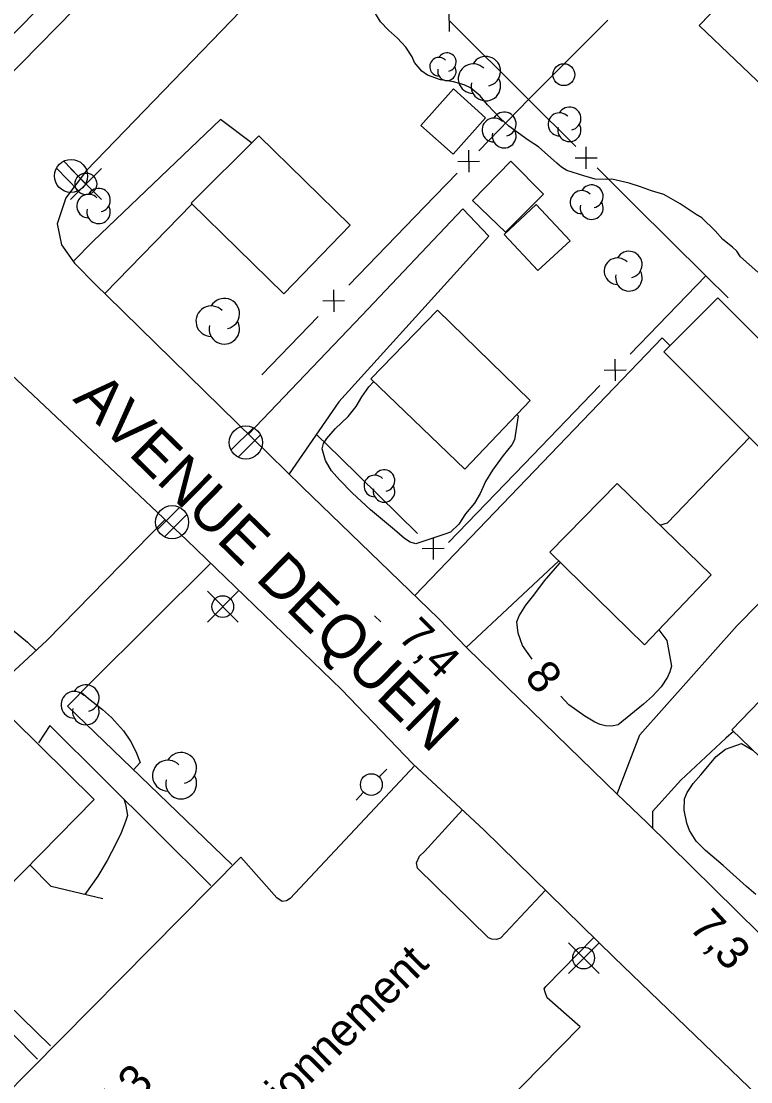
# Model space of a CAD drawing. Extents: x 381879 to 384696, y 5564785 to 5567594.
# Drawn here: x 383086.9 to 383153.8, y 5565381.4 to 5565478.7 of the extents above; entities that cross this region are included whole.
import ezdxf

# ---------------------------------------------------------------- set-up
doc = ezdxf.new("R2010")
doc.units = 0
for name, color, linetype in [('Niveau 19', 7, 'Continuous'), ('Niveau 2', 7, 'Continuous'), ('Niveau 21', 7, 'Continuous'), ('Niveau 22', 7, 'Continuous'), ('Niveau 3', 7, 'Continuous'), ('Niveau 31', 7, 'Continuous'), ('Niveau 36', 7, 'Continuous'), ('Niveau 37', 7, 'Continuous'), ('Niveau 44', 7, 'Continuous'), ('Niveau 52', 7, 'Continuous')]:
    doc.layers.add(name, color=color, linetype=linetype)

msp = doc.modelspace()

# ---------------------------------------------------------------- linework, layer by layer
at = {"layer": 'Niveau 19'}
for points in [[(383108.04, 5565467.54), (383105.21, 5565469.7), (383093.51, 5565458.53), (383091.69, 5565456.65)], [(383094.58, 5565453.72), (383102.57, 5565461.93)], [(383107.77, 5565440.82), (383118.15, 5565451.7), (383127.44, 5565461.49), (383129.82, 5565458.97), (383116.05, 5565443.77), (383111.5, 5565437.17)], [(383146.44, 5565448.92), (383145.73, 5565449.65), (383123.01, 5565426.02)], [(383145.51, 5565432.48), (383146.21, 5565432.67), (383153.74, 5565440.5)], [(383141.59, 5565407.81), (383143.66, 5565413.23), (383152.61, 5565423.27), (383160.36, 5565431.16), (383162.61, 5565428.55)], [(383127.74, 5565421.26), (383136.23, 5565429.19)], [(383152.27, 5565413.54), (383151.56, 5565412.93), (383147.42, 5565409.06), (383144.84, 5565406.21), (383144.82, 5565404.69)]]:
    msp.add_lwpolyline(points, dxfattribs=at)
at = {"layer": 'Niveau 2'}
for points in [[(383154.49, 5565455.69), (383152.91, 5565457.1), (383152.55, 5565457.6), (383152.18, 5565457.96), (383151.29, 5565458.68), (383150.59, 5565459.48), (383149.34, 5565460.67), (383148.83, 5565460.97), (383147.37, 5565461.95), (383145.88, 5565462.81), (383144.75, 5565463.14), (383143.72, 5565463.51), (383142.69, 5565463.86), (383141.1, 5565464.22), (383140.6, 5565464.17), (383139.57, 5565464.22), (383138.53, 5565464.51), (383136.96, 5565465.01), (383136.48, 5565465.3), (383136.06, 5565465.69), (383134.37, 5565467.18), (383133.41, 5565467.79), (383131.64, 5565469.09), (383130.84, 5565469.82), (383129.68, 5565471.02), (383129.01, 5565471.86), (383128.12, 5565472.59), (383127.56, 5565472.87), (383126.57, 5565473.15), (383125.38, 5565473.34), (383124.18, 5565473.76), (383123.68, 5565474.13), (383122.99, 5565474.93), (383122.78, 5565475.43), (383122.21, 5565476.31), (383121.44, 5565477.15), (383120.61, 5565477.87), (383119.87, 5565478.66), (383119.31, 5565479.58)], [(383132.5, 5565442.51), (383132.18, 5565440.3), (383131.91, 5565439.85), (383131.14, 5565438.87), (383130.16, 5565437.52), (383129.51, 5565436.46), (383129.03, 5565435.38), (383128.5, 5565434.48), (383127.67, 5565433.51), (383127.05, 5565432.55), (383126.29, 5565431.82), (383125.77, 5565431.63), (383123.13, 5565430.76), (383122.59, 5565430.92), (383122.09, 5565431.26), (383121.16, 5565432.05), (383118.97, 5565433.88), (383117.29, 5565435.42), (383116.1, 5565436.62), (383115.38, 5565437.46), (383114.84, 5565438.41), (383114.51, 5565439.47), (383114.64, 5565439.97), (383114.94, 5565440.42), (383115.72, 5565441.3), (383116.9, 5565442.45), (383117.64, 5565443.37), (383118.17, 5565444.25), (383118.82, 5565445.15), (383119.27, 5565445.64)], [(383132.37, 5565442.61), (383132.5, 5565442.51)], [(383133.8, 5565420.16), (383132.89, 5565421.44), (383132.5, 5565422.55), (383132.39, 5565423.59), (383132.6, 5565424.16), (383133.21, 5565425.14), (383133.94, 5565426.04), (383134.93, 5565427.36), (383136.34, 5565428.99), (383136.4, 5565429.03)], [(383080.12, 5565424.51), (383079.91, 5565425.12), (383080.28, 5565425.51), (383080.83, 5565425.54), (383081.34, 5565425.39), (383082.38, 5565424.96), (383084.92, 5565423.85), (383085.37, 5565423.49), (383087.48, 5565421.73), (383088.3, 5565420.98)], [(383145.41, 5565422.88), (383146.13, 5565421.89)], [(383146.13, 5565421.89), (383146.56, 5565419.53), (383146.43, 5565419.02), (383146.2, 5565418.53), (383145.61, 5565417.63), (383144.82, 5565416.79), (383144.01, 5565416.06), (383141.69, 5565414.14), (383141.11, 5565414.02), (383140.51, 5565414.05), (383140.02, 5565414.17), (383139.54, 5565414.39), (383138.63, 5565414.94), (383137.16, 5565415.99), (383136.43, 5565416.77)], [(383092.42, 5565417.15), (383093.08, 5565416.58), (383094.37, 5565415.56), (383095.2, 5565414.81), (383096.3, 5565413.59), (383096.94, 5565412.64), (383097.43, 5565411.7), (383097.84, 5565410.69), (383097.22, 5565410.01)], [(383154.32, 5565398.57), (383153.46, 5565399.32), (383151.32, 5565401.25), (383149.69, 5565402.63), (383148.83, 5565403.47), (383148.21, 5565404.46), (383147.98, 5565405.14), (383147.73, 5565406.33), (383147.76, 5565407.37), (383148.02, 5565407.93), (383148.57, 5565408.78), (383149.25, 5565409.55), (383150.67, 5565411.24), (383151.53, 5565411.93), (383152.03, 5565412.09), (383152.99, 5565412.43), (383154.03, 5565411.84)], [(383096.32, 5565407.36), (383096.49, 5565406.88), (383096.66, 5565405.84), (383096.49, 5565405.29), (383096.08, 5565404.23), (383095.6, 5565403.22), (383094.79, 5565401.71), (383093.94, 5565400.28), (383092.76, 5565398.58)]]:
    msp.add_lwpolyline(points, dxfattribs=at)
at = {"layer": 'Niveau 21'}
for points in [[(383137.1, 5565510.5), (383128.2, 5565501.4), (383115, 5565487.9), (383092.9, 5565465), (383091, 5565462.5), (383090.2, 5565460.1), (383090.6, 5565458.2), (383091.8, 5565456.5), (383093.8, 5565454.5), (383094.8, 5565453.5)], [(383105.1, 5565493.3), (383095.1, 5565483.2), (383083.6, 5565471.5)], [(383094.8, 5565453.5), (383108.2, 5565440.4)], [(383087.97, 5565444.43), (383083.16, 5565448.92), (383080.99, 5565449.74), (383077.87, 5565449.44), (383076.23, 5565448.4), (383074.1, 5565446.4), (383034.53, 5565405.66), (383010.08, 5565380.98), (383009.31, 5565379.13), (383009.17, 5565377.16), (383009.57, 5565375.02), (383010.97, 5565373.31), (383012.56, 5565371.48), (383015.67, 5565368.65)], [(383163.8, 5565371.1), (383154.5, 5565380.1), (383141.3, 5565392.8), (383129.4, 5565404.5), (383122.85, 5565410.57), (383116.3, 5565417.4), (383102.1, 5565431.1), (383087.97, 5565444.43)], [(383108.2, 5565440.4), (383112.7, 5565436)], [(383112.7, 5565436), (383125.2, 5565423.9)], [(383125.2, 5565423.9), (383127.8, 5565421.2)], [(383127.8, 5565421.2), (383131.5, 5565417.6), (383141.6, 5565407.8)], [(383141.6, 5565407.8), (383144.3, 5565405.2)], [(383144.3, 5565405.2), (383156.7, 5565393)]]:
    msp.add_lwpolyline(points, dxfattribs=at)
at = {"layer": 'Niveau 22'}
for points in [[(383100.11, 5565432.98), (383089.28, 5565421.88), (383085.91, 5565418.78), (383077.99, 5565426.62), (383066.12, 5565438.18)], [(383104.3, 5565428.98), (383093.23, 5565417.97), (383091.15, 5565415.85), (383106.23, 5565401.33)], [(383104.31, 5565399.41), (383089.55, 5565414.1), (383088.49, 5565412.49)], [(383080.3, 5565393.76), (383089.6, 5565384.7)], [(383088.42, 5565383.48), (383079.27, 5565392.71)]]:
    msp.add_lwpolyline(points, dxfattribs=at)
at = {"layer": 'Niveau 3'}
msp.add_line((383119.33, 5565424.16), (383119.9, 5565423.61), dxfattribs=at)
at = {"layer": 'Niveau 31'}
for points in [[(383149.1, 5565478.3), (383157.7, 5565487.2), (383164.2, 5565480.8), (383155.7, 5565472)], [(383129.52, 5565469.84), (383126.56, 5565472.49), (383123.57, 5565469.15), (383126.53, 5565466.5)], [(383111, 5565453.7), (383117.1, 5565460), (383108.7, 5565468.2), (383102.5, 5565462)], [(383131.33, 5565459.35), (383128.33, 5565462.25), (383131.83, 5565465.85), (383134.83, 5565462.85)], [(383134.16, 5565461.88), (383137.26, 5565458.56), (383134.32, 5565455.82), (383131.22, 5565459.14)], [(383156.83, 5565437.42), (383145.88, 5565448.36), (383150.83, 5565453.32), (383161.78, 5565442.38)], [(383127.6, 5565437.6), (383133.6, 5565443.9), (383125.1, 5565452.2), (383119, 5565445.9)], [(383144.1, 5565421.5), (383150.2, 5565427.9), (383141.6, 5565436.3), (383135.4, 5565430)], [(383078.66, 5565422.04), (383093.61, 5565407.3), (383078.9, 5565392.33), (383075.49, 5565395.95), (383074.7, 5565395.2), (383072.87, 5565395.73), (383070.67, 5565396.79), (383068.71, 5565398.7), (383067.4, 5565401.02), (383066.83, 5565402.36), (383067.74, 5565403.58), (383064.06, 5565407.19)], [(383160.7, 5565405.4), (383166.7, 5565411.6), (383158.1, 5565419.9), (383152.1, 5565413.7)]]:
    msp.add_lwpolyline(points, close=True, dxfattribs=at)
at = {"layer": 'Niveau 36'}
for p, q in [((383092.82, 5565463.78), (383090.81, 5565465.87)), ((383090.16, 5565465.22), (383092.17, 5565463.13)), ((383094.27, 5565465.18), (383091.45, 5565462.36)), ((383094.27, 5565462.36), (383091.45, 5565465.18)), ((383108.21, 5565441.39), (383106.15, 5565439.35)), ((383106.81, 5565438.71), (383108.87, 5565440.75)), ((383101.45, 5565434.08), (383099.39, 5565432.04)), ((383100.05, 5565431.4), (383102.11, 5565433.44)), ((383106.82, 5565426.4), (383104, 5565423.58)), ((383106.82, 5565423.58), (383104, 5565426.4)), ((383120.46, 5565410.08), (383119.75, 5565409.38)), ((383117.64, 5565407.25), (383118.33, 5565407.97)), ((383139.93, 5565394.16), (383137.11, 5565391.34)), ((383139.93, 5565391.34), (383137.11, 5565394.16))]:
    msp.add_line(p, q, dxfattribs=at)
for centre, radius in [((383136.693, 5565473.8), 1), ((383092.852, 5565463.775), 1), ((383107.518, 5565440.052), 1.518), ((383100.758, 5565432.742), 1.518), ((383105.402, 5565424.995), 1), ((383119.037, 5565408.665), 1), ((383138.512, 5565392.755), 1)]:
    msp.add_circle(centre, radius, dxfattribs=at)
msp.add_ellipse((383091.489, 5565464.508), major_axis=(0.015, 1.517), ratio=0.999983, dxfattribs=at)
at = {"layer": 'Niveau 37'}
for p, q in [((383126.2, 5565477.75), (383126.18, 5565479.75)), ((383127.95, 5565466.86), (383127.99, 5565464.86)), ((383138.75, 5565465.16), (383138.74, 5565467.17)), ((383126.97, 5565465.84), (383128.97, 5565465.87)), ((383137.74, 5565466.16), (383139.74, 5565466.17)), ((383115.55, 5565454.06), (383115.58, 5565452.05)), ((383114.57, 5565453.04), (383116.57, 5565453.07)), ((383141.38, 5565447.71), (383141.41, 5565445.71)), ((383140.39, 5565446.69), (383142.4, 5565446.72)), ((383124.7, 5565431.31), (383124.72, 5565429.31)), ((383125.71, 5565430.32), (383123.71, 5565430.3))]:
    msp.add_line(p, q, dxfattribs=at)
for points in [[(383081.21, 5565472.47), (383088.23, 5565479.59)], [(383126.24, 5565478.7), (383133.46, 5565471.52)], [(383140.74, 5565478.79), (383133.46, 5565471.51)], [(383133.46, 5565471.52), (383128.91, 5565466.82)], [(383133.46, 5565471.51), (383137.8, 5565467.2)], [(383126.92, 5565464.77), (383123.92, 5565461.67)], [(383139.74, 5565465.26), (383143.25, 5565461.78)], [(383123.92, 5565461.67), (383116.96, 5565454.49)], [(383143.25, 5565461.78), (383149.63, 5565455.44), (383149.72, 5565455.35), (383149.73, 5565455.34), (383151.78, 5565453.33)], [(383149.73, 5565455.34), (383142.78, 5565448.15)], [(383114.17, 5565451.62), (383108.98, 5565446.26)], [(383140.01, 5565445.27), (383133.06, 5565438.07)], [(383116.13, 5565438.7), (383114.06, 5565440.72)], [(383123.28, 5565431.71), (383116.13, 5565438.7)], [(383133.06, 5565438.07), (383126.11, 5565430.88)], [(383094.39, 5565398.19), (383089.67, 5565399.32), (383087.7, 5565401.29)]]:
    msp.add_lwpolyline(points, dxfattribs=at)
at = {"layer": 'Niveau 44'}
for centre, radius, start, end in [((383125.238, 5565474.536), 0.848, 44.11535, 269.80394), ((383125.968, 5565474.96), 0.848, 282.26915, 149.72624), ((383129.536, 5565474.116), 1.358, 282.26915, 149.72624), ((383125.968, 5565474.112), 0.848, 166.93684, 29.62121), ((383128.368, 5565473.437), 1.358, 44.11535, 269.80394), ((383129.536, 5565472.758), 1.358, 166.93684, 29.62121), ((383137.206, 5565469.772), 1.056, 282.26915, 149.72624), ((383130.282, 5565468.726), 1.096, 44.11535, 269.80394), ((383131.225, 5565469.274), 1.096, 282.26915, 149.72624), ((383136.298, 5565469.244), 1.056, 44.11535, 269.80394), ((383131.225, 5565468.178), 1.096, 166.93684, 29.62121), ((383137.206, 5565468.716), 1.056, 166.93684, 29.62121), ((383139.246, 5565462.632), 1.056, 282.26915, 149.72624), ((383093.085, 5565461.745), 1.076, 44.11535, 269.80394), ((383094.011, 5565462.283), 1.076, 282.26915, 149.72624), ((383138.338, 5565462.104), 1.056, 44.11535, 269.80394), ((383094.011, 5565461.207), 1.076, 166.93684, 29.62121), ((383139.246, 5565461.576), 1.056, 166.93684, 29.62121), ((383141.617, 5565455.771), 1.217, 44.11535, 269.80394), ((383142.663, 5565456.38), 1.217, 282.26915, 149.72624), ((383142.663, 5565455.163), 1.217, 166.93684, 29.62121), ((383105.546, 5565451.878), 1.398, 282.26915, 149.72624), ((383104.343, 5565451.179), 1.398, 44.11535, 269.80394), ((383105.546, 5565450.48), 1.398, 166.93684, 29.62121), ((383120.2, 5565436.556), 0.989, 282.26915, 149.72624), ((383119.35, 5565436.062), 0.989, 44.11535, 269.80394), ((383120.2, 5565435.567), 0.989, 166.93684, 29.62121), ((383091.792, 5565415.991), 1.224, 44.11535, 269.80394), ((383092.845, 5565416.603), 1.224, 282.26915, 149.72624), ((383092.845, 5565415.38), 1.224, 166.93684, 29.62121), ((383101.59, 5565410.189), 1.418, 282.26915, 149.72624), ((383100.371, 5565409.48), 1.418, 44.11535, 269.80394), ((383101.59, 5565408.77), 1.418, 166.93684, 29.62121)]:
    msp.add_arc(centre, radius, start, end, dxfattribs=at)
at = {"layer": 'Niveau 52'}
for points in [[(383123.02, 5565410.41), (383111.6, 5565398.21), (383111.25, 5565398), (383110.85, 5565397.94), (383110.38, 5565398.28), (383107.07, 5565402.01), (383082.29, 5565376.99), (383081.49, 5565376.61), (383080.36, 5565376.46), (383078.89, 5565376.52), (383077.28, 5565376.95), (383075.87, 5565377.8), (383074.85, 5565378.96), (383060.66, 5565392.7), (383047.16, 5565405.92), (383040.88, 5565412.2)], [(383035.85, 5565407.02), (383053.65, 5565389.72), (383069.09, 5565374.65), (383072.03, 5565371.98), (383074.04, 5565370.66), (383075.68, 5565369.9), (383077.84, 5565369.58), (383079.81, 5565369.53), (383082.77, 5565369.84), (383084.78, 5565370.4), (383086.76, 5565371.04), (383088, 5565371.83), (383090.86, 5565374.74), (383109.19, 5565356.9), (383127.51, 5565375.57), (383138.19, 5565386.44), (383135.18, 5565389.09), (383134.99, 5565389.62), (383134.88, 5565389.92), (383135.05, 5565390.15), (383139.44, 5565394.63)], [(383135.01, 5565398.99), (383130.88, 5565394.59), (383130.51, 5565394.45), (383130.08, 5565394.47), (383129.77, 5565394.61), (383123.27, 5565401.01), (383123.18, 5565401.49), (383123.46, 5565402.11), (383123.91, 5565402.52), (383127.39, 5565406.36)]]:
    msp.add_lwpolyline(points, dxfattribs=at)

# ---------------------------------------------------------------- texts
at = {"layer": 'Niveau 2'}
msp.add_text('8', height=3, rotation=307.82856, dxfattribs=at).set_placement((383133, 5565418.54))
at = {"layer": 'Niveau 21'}
msp.add_text('AVENUE DEQUEN', height=3.99966, rotation=315.45895, dxfattribs=at).set_placement((383091.58, 5565443.97))
at = {"layer": 'Niveau 3'}
for s, rotation, p in [('7,4  ', 315.2687, (383121.36, 5565422.13)), ('7,3  ', 312.84195, (383148.07, 5565395.53)), ('7,3  ', 44.7717, (383095.23, 5565377.25))]:
    msp.add_text(s, height=3, rotation=rotation, dxfattribs=at).set_placement(p)
at = {"layer": 'Niveau 52'}
msp.add_text('Stationnement', height=3, rotation=44.7717, dxfattribs=at).set_placement((383106.1, 5565373.87))

doc.saveas('drawing.dxf')
